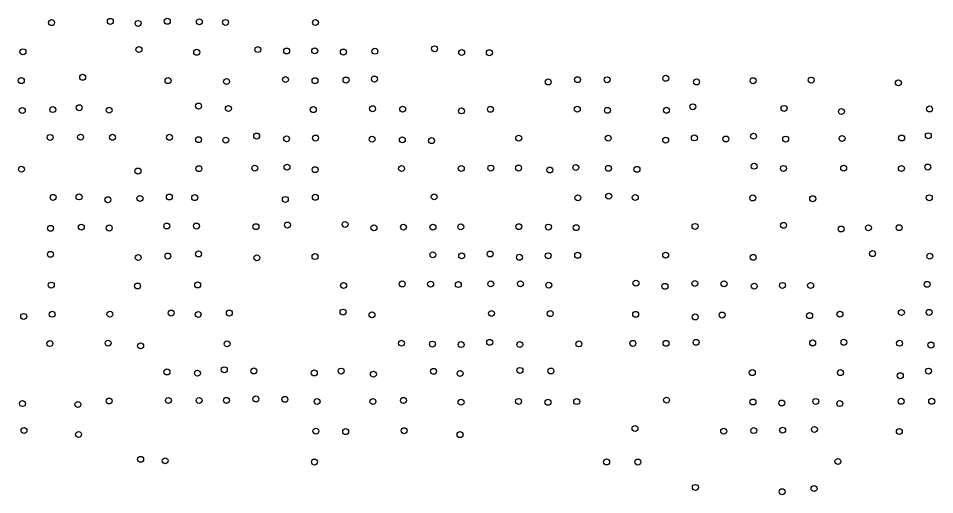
# Model space of a CAD drawing. Extents: x 20503438 to 20508873, y 7964251 to 7984667.
# Drawn here: x 20505859.7 to 20506167.9, y 7978793.4 to 7978953.6 of the extents above; entities that cross this region are included whole.
import ezdxf

# ---------------------------------------------------------------- set-up
doc = ezdxf.new("R2010")
doc.units = 0
doc.layers.add('SurSurveyPoints', color=7, linetype='Continuous')

msp = doc.modelspace()

# ---------------------------------------------------------------- linework, layer by layer
at = {"layer": 'SurSurveyPoints'}
for centre in [(20505870.91, 7978952.21), (20505890.67, 7978952.62), (20505900.01, 7978951.93), (20505909.83, 7978952.65), (20505920.61, 7978952.48), (20505929.42, 7978952.27), (20505959.65, 7978952.24), (20505861.29, 7978942.4), (20505900.29, 7978943.15), (20505919.73, 7978942.22), (20505940.28, 7978943.13), (20505949.97, 7978942.65), (20505959.41, 7978942.71), (20505969.04, 7978942.31), (20505979.65, 7978942.57), (20505999.71, 7978943.41), (20506008.83, 7978942.14), (20506018.14, 7978942.08), (20505860.73, 7978932.7), (20505881.36, 7978933.82), (20505910.08, 7978932.69), (20505929.77, 7978932.39), (20505949.58, 7978933.06), (20505959.5, 7978932.66), (20505969.94, 7978932.89), (20505979.49, 7978933.23), (20506037.93, 7978932.25), (20506047.79, 7978933.02), (20506057.75, 7978932.99), (20506077.46, 7978933.48), (20506087.82, 7978932.25), (20506106.83, 7978932.67), (20506126.37, 7978932.87), (20506155.69, 7978931.95), (20505861.06, 7978922.64), (20505871.33, 7978922.96), (20505880.21, 7978923.58), (20505890.28, 7978922.75), (20505920.35, 7978924.15), (20505930.38, 7978923.31), (20505958.92, 7978922.94), (20505978.87, 7978923.24), (20505988.98, 7978923.1), (20506008.76, 7978922.51), (20506018.5, 7978923.03), (20506047.71, 7978923.08), (20506057.84, 7978922.7), (20506077.71, 7978922.72), (20506086.56, 7978923.91), (20506117.25, 7978923.35), (20506136.56, 7978922.29), (20506166.18, 7978923.17), (20505870.41, 7978913.59), (20505880.67, 7978913.69), (20505891.4, 7978913.64), (20505910.57, 7978913.64), (20505939.88, 7978914.06), (20505949.93, 7978913.12), (20505959.68, 7978913.38), (20505978.72, 7978912.99), (20506028.01, 7978913.35), (20506058.11, 7978913.32), (20506087.09, 7978913.43), (20506097.67, 7978913.06), (20506106.99, 7978914), (20506117.79, 7978913.03), (20506136.76, 7978913.25), (20506156.79, 7978913.39), (20506165.76, 7978914.15), (20505920.34, 7978912.84), (20505929.49, 7978912.68), (20505988.87, 7978912.79), (20505998.69, 7978912.51), (20506077.43, 7978912.65), (20505950.09, 7978903.6), (20506107.19, 7978903.9), (20506165.59, 7978903.62), (20505860.79, 7978902.9), (20505899.96, 7978902.29), (20505920.46, 7978903.09), (20505939.25, 7978903.26), (20505959.54, 7978902.75), (20505988.62, 7978903.12), (20506008.69, 7978903.16), (20506018.61, 7978903.28), (20506027.97, 7978903.29), (20506038.48, 7978902.64), (20506047.2, 7978903.47), (20506058.2, 7978903.19), (20506067.78, 7978902.86), (20506117.03, 7978903.17), (20506137.3, 7978903.27), (20506156.71, 7978903.16), (20505871.43, 7978893.42), (20505880.15, 7978893.58), (20505889.85, 7978892.64), (20505900.63, 7978893.06), (20505910.52, 7978893.56), (20505919.05, 7978893.35), (20505949.53, 7978892.74), (20505959.61, 7978893.46), (20505999.58, 7978893.59), (20506047.92, 7978893.28), (20506058.28, 7978893.82), (20506067.21, 7978893.4), (20506106.72, 7978893.23), (20506126.88, 7978892.98), (20506166.08, 7978893.3), (20505870.57, 7978883.01), (20505880.92, 7978883.41), (20505890.31, 7978883.12), (20505909.65, 7978883.8), (20505919.63, 7978883.79), (20505939.65, 7978883.57), (20505950.25, 7978884.12), (20505969.64, 7978884.31), (20505979.32, 7978883.2), (20505989.25, 7978883.41), (20505999.17, 7978883.41), (20506008.53, 7978883.5), (20506028.05, 7978883.58), (20506038.02, 7978883.44), (20506047.35, 7978883.24), (20506087.32, 7978883.66), (20506117.09, 7978884.03), (20506136.44, 7978882.79), (20506145.63, 7978883.19), (20506155.94, 7978883.25), (20505870.52, 7978874.27), (20505900.05, 7978873.19), (20505909.99, 7978873.69), (20505920.33, 7978874.4), (20505939.96, 7978873.1), (20505959.5, 7978873.52), (20505999.12, 7978874.11), (20506008.83, 7978873.75), (20506018.39, 7978874.38), (20506028.26, 7978873.28), (20506037.92, 7978873.79), (20506047.83, 7978873.95), (20506077.43, 7978874.01), (20506106.88, 7978873.27), (20506147, 7978874.52), (20506166.25, 7978873.65), (20505870.81, 7978863.93), (20505899.82, 7978863.62), (20505920.04, 7978863.97), (20505969.12, 7978863.79), (20505988.84, 7978864.31), (20505998.38, 7978864.25), (20506007.71, 7978864.1), (20506018.61, 7978864.33), (20506028.59, 7978864.36), (20506038.13, 7978863.9), (20506067.44, 7978864.59), (20506087.24, 7978864.47), (20506097.07, 7978864.37), (20506107.22, 7978863.57), (20506116.7, 7978863.82), (20506126.18, 7978863.81), (20506165.36, 7978864.18), (20506077.19, 7978863.51), (20505911.13, 7978854.53), (20505930.7, 7978854.53), (20505968.93, 7978854.85), (20506018.86, 7978854.38), (20506038.62, 7978854.33), (20506156.7, 7978854.69), (20506166.03, 7978854.75), (20505861.55, 7978853.39), (20505871.13, 7978854.12), (20505890.51, 7978854.13), (20505920.23, 7978854.04), (20505978.67, 7978853.94), (20506067.35, 7978854.1), (20506087.38, 7978853.22), (20506096.42, 7978853.85), (20506125.84, 7978853.66), (20506136.05, 7978854.15), (20505870.35, 7978844.26), (20505889.94, 7978844.41), (20505900.85, 7978843.49), (20505929.95, 7978844.16), (20505988.59, 7978844.37), (20505998.99, 7978844.09), (20506008.65, 7978843.92), (20506018.26, 7978844.68), (20506028.37, 7978843.94), (20506048.25, 7978844.15), (20506066.41, 7978844.32), (20506077.54, 7978844.34), (20506087.66, 7978844.67), (20506126.87, 7978844.47), (20506137.33, 7978844.69), (20506156.09, 7978844.37), (20506166.65, 7978843.76), (20505909.71, 7978834.71), (20505919.97, 7978834.29), (20505928.99, 7978835.45), (20505938.93, 7978835.05), (20505959.26, 7978834.38), (20505968.28, 7978835.01), (20505979.13, 7978833.96), (20505999.36, 7978834.92), (20506008.3, 7978834.2), (20506028.43, 7978835.23), (20506038.84, 7978835.03), (20506106.56, 7978834.49), (20506136.22, 7978834.49), (20506156.33, 7978833.45), (20506165.82, 7978835.01), (20505861.11, 7978824.08), (20505879.77, 7978823.79), (20505890.28, 7978824.94), (20505910.21, 7978825.13), (20505920.54, 7978825.13), (20505929.72, 7978825.17), (20505939.62, 7978825.63), (20505949.37, 7978825.5), (20505960.22, 7978824.78), (20505978.98, 7978824.76), (20505989.25, 7978825.16), (20506008.62, 7978824.55), (20506027.96, 7978824.8), (20506037.84, 7978824.51), (20506047.52, 7978824.75), (20506077.72, 7978825.24), (20506106.79, 7978824.61), (20506116.49, 7978824.27), (20506127.93, 7978824.8), (20506135.99, 7978824.08), (20506156.61, 7978824.85), (20506166.9, 7978824.85), (20505861.64, 7978815.02), (20505959.79, 7978814.82), (20505969.82, 7978814.65), (20505989.49, 7978814.96), (20506067.12, 7978815.71), (20506096.96, 7978814.79), (20506107.06, 7978815), (20506116.77, 7978815.14), (20506127.48, 7978815.38), (20506156.02, 7978814.69), (20505879.98, 7978813.7), (20506008.28, 7978813.64), (20505900.86, 7978805.32), (20505909.11, 7978804.84), (20505959.33, 7978804.41), (20506057.57, 7978804.45), (20506068.09, 7978804.41), (20506135.36, 7978804.62), (20506087.42, 7978795.88), (20506116.6, 7978794.44), (20506127.33, 7978795.5)]:
    msp.add_circle(centre, 1, dxfattribs=at)

doc.saveas('drawing.dxf')
